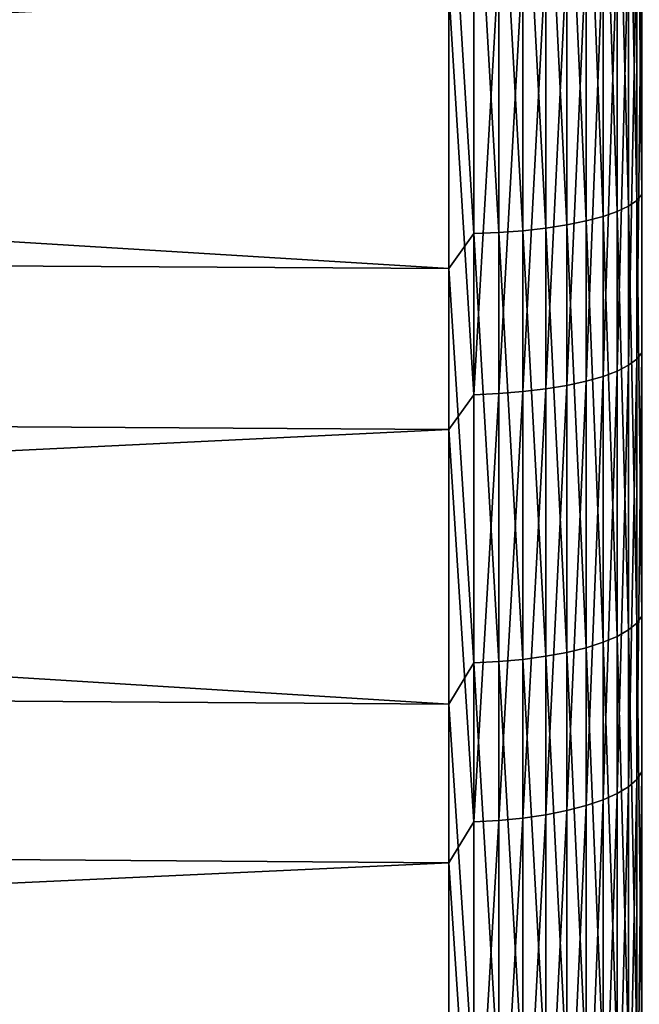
# Model space of a CAD drawing. Header units: metres. Extents: x -2 to 85, y -75 to 96.
# Tile 331 of 444: x 66.71 to 68.34, y 20.39 to 22.98. Entities that reach past the tile are written whole.
import ezdxf

# ---------------------------------------------------------------- set-up
doc = ezdxf.new("R2010")
doc.units = ezdxf.units.M
doc.layers.add('solid_20204500', color=7, linetype='CONTINUOUS')

msp = doc.modelspace()

# ---------------------------------------------------------------- linework, layer by layer
at = {"layer": 'solid_20204500'}
for points in [[(68.332428, 23.630411, -22.702633), (68.345589, 23.642723, -22.638662), (68.345589, 22.519695, -22.393328)], [(68.280907, 23.607311, -22.822645), (68.310738, 23.618538, -22.764324), (68.310738, 22.489275, -22.517628)], [(68.310738, 23.618538, -22.764324), (68.332428, 23.630411, -22.702633), (68.332428, 22.50421, -22.456606)], [(68.310738, 22.489275, -22.517628), (68.310738, 23.618538, -22.764324), (68.332428, 22.50421, -22.456606)], [(68.332428, 22.50421, -22.456606), (68.332428, 23.630411, -22.702633), (68.345589, 22.519695, -22.393328)], [(68.199074, 23.587585, -22.925135), (68.243469, 23.596933, -22.876566), (68.243469, 22.462105, -22.628654)], [(68.243469, 23.596933, -22.876566), (68.280907, 23.607311, -22.822645), (68.280907, 22.475157, -22.575317)], [(68.243469, 22.462105, -22.628654), (68.243469, 23.596933, -22.876566), (68.280907, 22.475157, -22.575317)], [(68.280907, 22.475157, -22.575317), (68.280907, 23.607311, -22.822645), (68.310738, 22.489275, -22.517628)], [(67.838074, 22.324919, -22.79187), (47.400002, 22.442785, -22.318542), (47.400002, 23.580353, -22.571369)], [(67.838074, 23.486591, -23.050055), (67.838074, 22.324919, -22.79187), (47.400002, 23.580353, -22.571369)], [(67.9692, 23.563469, -23.05044), (68.032547, 23.567266, -23.030703), (68.032547, 22.424791, -22.78112)], [(68.032547, 23.567266, -23.030703), (68.092674, 23.57262, -23.00289), (68.092674, 22.431524, -22.753609)], [(68.032547, 22.424791, -22.78112), (68.032547, 23.567266, -23.030703), (68.092674, 22.431524, -22.753609)], [(68.092674, 23.57262, -23.00289), (68.148514, 23.579433, -22.967491), (68.148514, 22.440094, -22.718594)], [(68.092674, 22.431524, -22.753609), (68.092674, 23.57262, -23.00289), (68.148514, 22.440094, -22.718594)], [(68.148514, 23.579433, -22.967491), (68.199074, 23.587585, -22.925135), (68.199074, 22.450348, -22.676695)], [(68.148514, 22.440094, -22.718594), (68.148514, 23.579433, -22.967491), (68.199074, 22.450348, -22.676695)], [(68.199074, 22.450348, -22.676695), (68.199074, 23.587585, -22.925135), (68.243469, 22.462105, -22.628654)], [(67.903748, 22.417274, -22.811832), (67.838074, 23.486591, -23.050055), (67.903748, 23.561291, -23.061752)], [(67.903748, 23.561291, -23.061752), (67.9692, 23.563469, -23.05044), (67.9692, 22.420013, -22.800644)], [(67.903748, 22.417274, -22.811832), (67.903748, 23.561291, -23.061752), (67.9692, 22.420013, -22.800644)], [(67.9692, 22.420013, -22.800644), (67.9692, 23.563469, -23.05044), (68.032547, 22.424791, -22.78112)], [(67.903748, 22.417274, -22.811832), (67.838074, 22.324919, -22.79187), (67.838074, 23.486591, -23.050055)], [(68.310738, 22.070492, 22.410992), (68.332428, 22.086561, 22.35026), (68.332428, 23.207979, 22.617237)], [(68.310738, 23.194958, 22.678696), (68.310738, 22.070492, 22.410992), (68.332428, 23.207979, 22.617237)], [(68.332428, 22.086561, 22.35026), (68.345589, 22.103224, 22.287281), (68.345589, 23.221483, 22.553507)], [(68.332428, 23.207979, 22.617237), (68.332428, 22.086561, 22.35026), (68.345589, 23.221483, 22.553507)], [(68.243469, 22.041256, 22.521492), (68.280907, 22.055302, 22.468409), (68.280907, 23.182648, 22.736797)], [(68.243469, 23.171267, 22.790516), (68.243469, 22.041256, 22.521492), (68.280907, 23.182648, 22.736797)], [(68.280907, 22.055302, 22.468409), (68.310738, 22.070492, 22.410992), (68.310738, 23.194958, 22.678696)], [(68.280907, 23.182648, 22.736797), (68.280907, 22.055302, 22.468409), (68.310738, 23.194958, 22.678696)], [(67.838074, 23.057711, 22.961918), (47.400002, 23.160378, 22.485064), (47.400002, 22.027719, 22.211075)], [(68.092674, 22.008352, 22.645855), (68.148514, 22.017572, 22.611008), (68.148514, 23.152075, 22.8811)], [(68.092674, 23.144602, 22.916365), (68.092674, 22.008352, 22.645855), (68.148514, 23.152075, 22.8811)], [(68.148514, 22.017572, 22.611008), (68.199074, 22.028605, 22.569307), (68.199074, 23.161015, 22.838902)], [(68.148514, 23.152075, 22.8811), (68.148514, 22.017572, 22.611008), (68.199074, 23.161015, 22.838902)], [(68.199074, 22.028605, 22.569307), (68.243469, 22.041256, 22.521492), (68.243469, 23.171267, 22.790516)], [(68.199074, 23.161015, 22.838902), (68.199074, 22.028605, 22.569307), (68.243469, 23.171267, 22.790516)], [(67.903748, 23.132177, 22.975004), (67.838074, 23.057711, 22.961918), (67.903748, 21.993019, 22.703804)], [(67.903748, 21.993019, 22.703804), (67.9692, 21.995966, 22.692667), (67.9692, 23.134565, 22.963736)], [(67.903748, 23.132177, 22.975004), (67.903748, 21.993019, 22.703804), (67.9692, 23.134565, 22.963736)], [(67.9692, 21.995966, 22.692667), (68.032547, 22.001106, 22.673237), (68.032547, 23.138731, 22.944073)], [(67.9692, 23.134565, 22.963736), (67.9692, 21.995966, 22.692667), (68.032547, 23.138731, 22.944073)], [(68.032547, 22.001106, 22.673237), (68.092674, 22.008352, 22.645855), (68.092674, 23.144602, 22.916365)], [(68.032547, 23.138731, 22.944073), (68.032547, 22.001106, 22.673237), (68.092674, 23.144602, 22.916365)], [(67.838074, 21.901052, 22.682123), (67.838074, 23.057711, 22.961918), (47.400002, 22.027719, 22.211075)], [(67.903748, 21.993019, 22.703804), (67.838074, 23.057711, 22.961918), (67.838074, 21.901052, 22.682123)], [(68.310738, 22.489275, -22.517628), (68.332428, 22.50421, -22.456606), (68.332428, 21.391672, -22.154747)], [(68.332428, 22.50421, -22.456606), (68.345589, 22.519695, -22.393328), (68.345589, 21.410292, -22.092321)], [(68.332428, 21.391672, -22.154747), (68.332428, 22.50421, -22.456606), (68.345589, 21.410292, -22.092321)], [(68.280907, 22.475157, -22.575317), (68.310738, 22.489275, -22.517628), (68.310738, 21.373714, -22.214951)], [(68.310738, 21.373714, -22.214951), (68.310738, 22.489275, -22.517628), (68.332428, 21.391672, -22.154747)], [(68.148514, 22.440094, -22.718594), (68.199074, 22.450348, -22.676695), (68.199074, 21.326906, -22.37188)], [(68.199074, 22.450348, -22.676695), (68.243469, 22.462105, -22.628654), (68.243469, 21.341043, -22.324484)], [(68.199074, 21.326906, -22.37188), (68.199074, 22.450348, -22.676695), (68.243469, 21.341043, -22.324484)], [(68.243469, 22.462105, -22.628654), (68.280907, 22.475157, -22.575317), (68.280907, 21.356739, -22.271864)], [(68.243469, 21.341043, -22.324484), (68.243469, 22.462105, -22.628654), (68.280907, 21.356739, -22.271864)], [(68.280907, 21.356739, -22.271864), (68.280907, 22.475157, -22.575317), (68.310738, 21.373714, -22.214951)], [(67.838074, 21.177813, -22.47518), (47.400002, 21.319344, -22.008381), (47.400002, 22.442785, -22.318542)], [(67.838074, 22.324919, -22.79187), (67.838074, 21.177813, -22.47518), (47.400002, 22.442785, -22.318542)], [(67.9692, 22.420013, -22.800644), (68.032547, 22.424791, -22.78112), (68.032547, 21.296177, -22.474899)], [(68.032547, 22.424791, -22.78112), (68.092674, 22.431524, -22.753609), (68.092674, 21.304272, -22.447758)], [(68.032547, 21.296177, -22.474899), (68.032547, 22.424791, -22.78112), (68.092674, 21.304272, -22.447758)], [(68.092674, 22.431524, -22.753609), (68.148514, 22.440094, -22.718594), (68.148514, 21.314577, -22.413214)], [(68.092674, 21.304272, -22.447758), (68.092674, 22.431524, -22.753609), (68.148514, 21.314577, -22.413214)], [(68.148514, 21.314577, -22.413214), (68.148514, 22.440094, -22.718594), (68.199074, 21.326906, -22.37188)], [(67.903748, 21.287138, -22.505199), (67.838074, 22.324919, -22.79187), (67.903748, 22.417274, -22.811832)], [(67.903748, 22.417274, -22.811832), (67.9692, 22.420013, -22.800644), (67.9692, 21.290432, -22.494162)], [(67.903748, 21.287138, -22.505199), (67.903748, 22.417274, -22.811832), (67.9692, 21.290432, -22.494162)], [(67.9692, 21.290432, -22.494162), (67.9692, 22.420013, -22.800644), (68.032547, 21.296177, -22.474899)], [(67.903748, 21.287138, -22.505199), (67.838074, 21.177813, -22.47518), (67.838074, 22.324919, -22.79187)], [(68.310738, 20.960768, 22.087572), (68.332428, 20.979843, 22.027716), (68.332428, 22.086561, 22.35026)], [(68.310738, 22.070492, 22.410992), (68.310738, 20.960768, 22.087572), (68.332428, 22.086561, 22.35026)], [(68.332428, 20.979843, 22.027716), (68.345589, 20.999624, 21.965647), (68.345589, 22.103224, 22.287281)], [(68.332428, 22.086561, 22.35026), (68.332428, 20.979843, 22.027716), (68.345589, 22.103224, 22.287281)], [(68.280907, 20.942732, 22.144159), (68.310738, 20.960768, 22.087572), (68.310738, 22.070492, 22.410992)], [(68.280907, 22.055302, 22.468409), (68.280907, 20.942732, 22.144159), (68.310738, 22.070492, 22.410992)], [(68.199074, 20.911041, 22.243603), (68.243469, 20.92606, 22.196478), (68.243469, 22.041256, 22.521492)], [(68.199074, 22.028605, 22.569307), (68.199074, 20.911041, 22.243603), (68.243469, 22.041256, 22.521492)], [(68.243469, 20.92606, 22.196478), (68.280907, 20.942732, 22.144159), (68.280907, 22.055302, 22.468409)], [(68.243469, 22.041256, 22.521492), (68.243469, 20.92606, 22.196478), (68.280907, 22.055302, 22.468409)], [(67.838074, 21.901052, 22.682123), (47.400002, 22.027719, 22.211075), (47.400002, 20.910255, 21.880026)], [(68.092674, 20.886997, 22.319046), (68.148514, 20.897943, 22.2847), (68.148514, 22.017572, 22.611008)], [(68.092674, 22.008352, 22.645855), (68.092674, 20.886997, 22.319046), (68.148514, 22.017572, 22.611008)], [(68.148514, 20.897943, 22.2847), (68.199074, 20.911041, 22.243603), (68.199074, 22.028605, 22.569307)], [(68.148514, 22.017572, 22.611008), (68.148514, 20.897943, 22.2847), (68.199074, 22.028605, 22.569307)], [(67.903748, 21.993019, 22.703804), (67.838074, 21.901052, 22.682123), (67.903748, 20.868795, 22.376158)], [(67.903748, 20.868795, 22.376158), (67.9692, 20.872293, 22.365183), (67.9692, 21.995966, 22.692667)], [(67.903748, 21.993019, 22.703804), (67.903748, 20.868795, 22.376158), (67.9692, 21.995966, 22.692667)], [(67.9692, 20.872293, 22.365183), (68.032547, 20.878397, 22.346031), (68.032547, 22.001106, 22.673237)], [(67.9692, 21.995966, 22.692667), (67.9692, 20.872293, 22.365183), (68.032547, 22.001106, 22.673237)], [(68.032547, 20.878397, 22.346031), (68.092674, 20.886997, 22.319046), (68.092674, 22.008352, 22.645855)], [(68.032547, 22.001106, 22.673237), (68.032547, 20.878397, 22.346031), (68.092674, 22.008352, 22.645855)], [(67.838074, 20.76005, 22.344105), (67.838074, 21.901052, 22.682123), (47.400002, 20.910255, 21.880026)], [(67.903748, 20.868795, 22.376158), (67.838074, 21.901052, 22.682123), (67.838074, 20.76005, 22.344105)], [(68.310738, 21.373714, -22.214951), (68.332428, 21.391672, -22.154747), (68.332428, 20.295563, -21.79781)], [(68.332428, 21.391672, -22.154747), (68.345589, 21.410292, -22.092321), (68.345589, 20.317272, -21.736389)], [(68.332428, 20.295563, -21.79781), (68.332428, 21.391672, -22.154747), (68.345589, 20.317272, -21.736389)], [(68.280907, 21.356739, -22.271864), (68.310738, 21.373714, -22.214951), (68.310738, 20.274628, -21.857042)], [(68.310738, 20.274628, -21.857042), (68.310738, 21.373714, -22.214951), (68.332428, 20.295563, -21.79781)], [(68.199074, 21.326906, -22.37188), (68.243469, 21.341043, -22.324484), (68.243469, 20.236538, -21.964811)], [(68.243469, 21.341043, -22.324484), (68.280907, 21.356739, -22.271864), (68.280907, 20.254835, -21.913038)], [(68.243469, 20.236538, -21.964811), (68.243469, 21.341043, -22.324484), (68.280907, 20.254835, -21.913038)], [(68.280907, 20.254835, -21.913038), (68.280907, 21.356739, -22.271864), (68.310738, 20.274628, -21.857042)], [(67.838074, 20.048218, -22.100794), (47.400002, 20.21339, -21.641829), (47.400002, 21.319344, -22.008381)], [(67.838074, 21.177813, -22.47518), (67.838074, 20.048218, -22.100794), (47.400002, 21.319344, -22.008381)], [(68.092674, 21.304272, -22.447758), (68.148514, 21.314577, -22.413214), (68.148514, 20.205681, -22.052113)], [(68.148514, 21.314577, -22.413214), (68.199074, 21.326906, -22.37188), (68.199074, 20.220055, -22.011444)], [(68.148514, 20.205681, -22.052113), (68.148514, 21.314577, -22.413214), (68.199074, 20.220055, -22.011444)], [(68.199074, 20.220055, -22.011444), (68.199074, 21.326906, -22.37188), (68.243469, 20.236538, -21.964811)], [(67.903748, 20.173693, -22.142616), (67.838074, 21.177813, -22.47518), (67.903748, 21.287138, -22.505199)], [(67.903748, 21.287138, -22.505199), (67.9692, 21.290432, -22.494162), (67.9692, 20.17753, -22.131754)], [(67.903748, 20.173693, -22.142616), (67.903748, 21.287138, -22.505199), (67.9692, 20.17753, -22.131754)], [(67.9692, 21.290432, -22.494162), (68.032547, 21.296177, -22.474899), (68.032547, 20.184229, -22.112804)], [(67.9692, 20.17753, -22.131754), (67.9692, 21.290432, -22.494162), (68.032547, 20.184229, -22.112804)], [(68.032547, 21.296177, -22.474899), (68.092674, 21.304272, -22.447758), (68.092674, 20.193668, -22.0861)], [(68.032547, 20.184229, -22.112804), (68.032547, 21.296177, -22.474899), (68.092674, 20.193668, -22.0861)], [(68.092674, 20.193668, -22.0861), (68.092674, 21.304272, -22.447758), (68.148514, 20.205681, -22.052113)], [(67.903748, 20.173693, -22.142616), (67.838074, 20.048218, -22.100794), (67.838074, 21.177813, -22.47518)], [(68.332428, 19.890579, 21.650408), (68.345589, 19.913429, 21.589401), (68.345589, 20.999624, 21.965647)], [(68.332428, 20.979843, 22.027716), (68.332428, 19.890579, 21.650408), (68.345589, 20.999624, 21.965647)], [(68.310738, 19.868542, 21.709238), (68.332428, 19.890579, 21.650408), (68.332428, 20.979843, 22.027716)], [(68.310738, 20.960768, 22.087572), (68.310738, 19.868542, 21.709238), (68.332428, 20.979843, 22.027716)], [(68.280907, 19.84771, 21.764856), (68.310738, 19.868542, 21.709238), (68.310738, 20.960768, 22.087572)], [(68.280907, 20.942732, 22.144159), (68.280907, 19.84771, 21.764856), (68.310738, 20.960768, 22.087572)], [(68.199074, 19.8111, 21.862597), (68.243469, 19.828449, 21.816278), (68.243469, 20.92606, 22.196478)], [(68.199074, 20.911041, 22.243603), (68.199074, 19.8111, 21.862597), (68.243469, 20.92606, 22.196478)], [(68.243469, 19.828449, 21.816278), (68.280907, 19.84771, 21.764856), (68.280907, 20.942732, 22.144159)], [(68.243469, 20.92606, 22.196478), (68.243469, 19.828449, 21.816278), (68.280907, 20.942732, 22.144159)], [(67.838074, 20.76005, 22.344105), (47.400002, 20.910255, 21.880026), (47.400002, 19.811327, 21.49292)], [(68.092674, 19.783327, 21.936747), (68.148514, 19.795971, 21.90299), (68.148514, 20.897943, 22.2847)], [(68.092674, 20.886997, 22.319046), (68.092674, 19.783327, 21.936747), (68.148514, 20.897943, 22.2847)], [(68.148514, 19.795971, 21.90299), (68.199074, 19.8111, 21.862597), (68.199074, 20.911041, 22.243603)], [(68.148514, 20.897943, 22.2847), (68.148514, 19.795971, 21.90299), (68.199074, 20.911041, 22.243603)], [(67.903748, 20.868795, 22.376158), (67.838074, 20.76005, 22.344105), (67.903748, 19.7623, 21.992882)], [(67.903748, 19.7623, 21.992882), (67.9692, 19.766342, 21.982094), (67.9692, 20.872293, 22.365183)], [(67.903748, 20.868795, 22.376158), (67.903748, 19.7623, 21.992882), (67.9692, 20.872293, 22.365183)], [(67.9692, 19.766342, 21.982094), (68.032547, 19.773392, 21.963272), (68.032547, 20.878397, 22.346031)], [(67.9692, 20.872293, 22.365183), (67.9692, 19.766342, 21.982094), (68.032547, 20.878397, 22.346031)], [(68.032547, 19.773392, 21.963272), (68.092674, 19.783327, 21.936747), (68.092674, 20.886997, 22.319046)], [(68.032547, 20.878397, 22.346031), (68.032547, 19.773392, 21.963272), (68.092674, 20.886997, 22.319046)], [(67.838074, 19.637629, 21.948729), (67.838074, 20.76005, 22.344105), (47.400002, 19.811327, 21.49292)], [(67.903748, 19.7623, 21.992882), (67.838074, 20.76005, 22.344105), (67.838074, 19.637629, 21.948729)]]:
    msp.add_3dface(points, dxfattribs=at)

doc.saveas('drawing.dxf')
